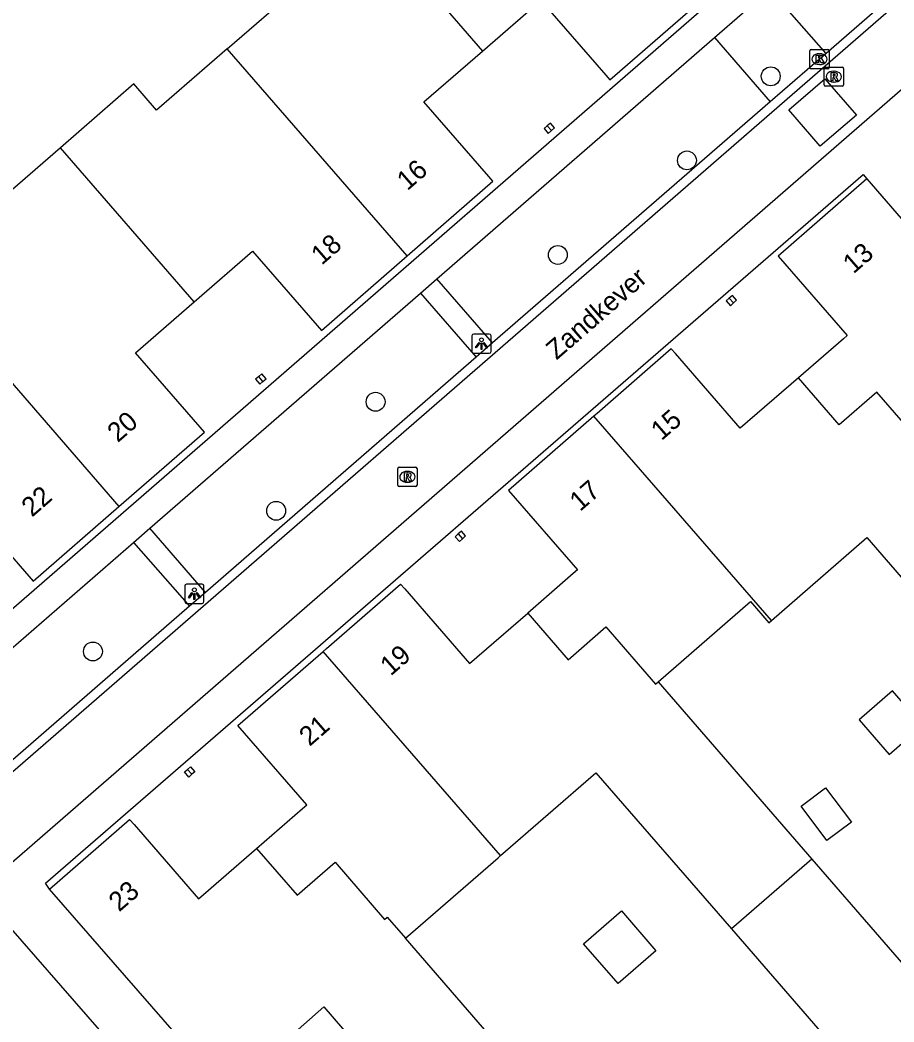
# Model space of a CAD drawing. Extents: x 155888 to 156864, y 383882 to 384671.
# Drawn here: x 156098.6 to 156143.9, y 384100.3 to 384152.2 of the extents above; entities that cross this region are included whole.
import ezdxf

# ---------------------------------------------------------------- set-up
doc = ezdxf.new("R2010")
doc.units = 0
for name, color, linetype in [('IMGEO_Boom', 7, 'Continuous'), ('IMGEO_Kolk', 7, 'Continuous'), ('IMGEO_Lichtpunt', 7, 'Continuous'), ('IMGEO_Openbare_ruimte_label', 7, 'Continuous'), ('IMGEO_Pand', 7, 'Continuous'), ('IMGEO_Pand_nummerreeks', 7, 'Continuous'), ('IMGEO_Parkeervlak_open', 7, 'Continuous'), ('IMGEO_Rijbaan_lokaal_gesloten', 7, 'Continuous'), ('IMGEO_Rijbaan_lokaal_open', 7, 'Continuous'), ('IMGEO_Rioolput', 7, 'Continuous'), ('IMGEO_Voetpad_open', 7, 'Continuous')]:
    doc.layers.add(name, color=color, linetype=linetype)

msp = doc.modelspace()

# ---------------------------------------------------------------- linework, layer by layer
at = {"layer": 'IMGEO_Boom'}
for centre in [(156137.47, 384149.295), (156133.127, 384144.939), (156126.434, 384140.037), (156116.986, 384132.427), (156111.83, 384126.776), (156102.333, 384119.486)]:
    msp.add_circle(centre, 0.489, dxfattribs=at)
at = {"layer": 'IMGEO_Kolk'}
for p, q in [((156139.497, 384149.761), (156139.497, 384150.613)), ((156139.572, 384150.687), (156140.424, 384150.687)), ((156139.985, 384150.467), (156140.01, 384150.467)), ((156140.498, 384150.613), (156140.498, 384149.761)), ((156140.424, 384149.687), (156139.572, 384149.687)), ((156140.008, 384149.907), (156139.983, 384149.907))]:
    msp.add_line(p, q, dxfattribs=at)
for points in [[(156139.497, 384149.761), (156139.497, 384150.613)], [(156139.572, 384150.687), (156140.424, 384150.687)], [(156139.818, 384150.387), (156139.941, 384150.387), (156139.941, 384150.236), (156140.071, 384150.387), (156140.235, 384150.387), (156140.089, 384150.236), (156140.242, 384149.987), (156140.09, 384149.987), (156140.005, 384150.151), (156139.941, 384150.084), (156139.941, 384149.987), (156139.818, 384149.987), (156139.818, 384150.387)], [(156140.498, 384150.613), (156140.498, 384149.761)], [(156140.424, 384149.687), (156139.572, 384149.687)]]:
    msp.add_lwpolyline(points, dxfattribs=at)
for centre, start, end in [((156139.574, 384150.611), 91.552, 178.448), ((156139.574, 384150.611), 91.552, 178.448), ((156140.422, 384150.611), 1.552, 88.448), ((156140.422, 384150.611), 1.552, 88.448), ((156139.574, 384149.763), 181.552, 268.448), ((156139.574, 384149.763), 181.552, 268.448), ((156140.422, 384149.763), 271.552, 358.448), ((156140.422, 384149.763), 271.552, 358.448)]:
    msp.add_arc(centre, 0.0765, start, end, dxfattribs=at)
for centre, major_axis, ratio, start_param, end_param in [((156139.984, 384150.187), (-0.387, 0.002), 0.722429, 4.712389, 7.853982), ((156140.009, 384150.187), (-0.39, 0.002), 0.717154, 1.570796, 4.712389)]:
    msp.add_ellipse(centre, major_axis=major_axis, ratio=ratio, start_param=start_param, end_param=end_param, dxfattribs=at)
at = {"layer": 'IMGEO_Lichtpunt'}
for p, q in [((156121.977, 384135.84), (156121.977, 384135.033)), ((156121.977, 384135.84), (156121.977, 384135.033)), ((156122.879, 384135.935), (156122.071, 384135.935)), ((156122.879, 384135.935), (156122.071, 384135.935)), ((156122.973, 384135.033), (156122.973, 384135.84)), ((156122.973, 384135.033), (156122.973, 384135.84)), ((156122.071, 384134.939), (156122.879, 384134.939)), ((156122.071, 384134.939), (156122.879, 384134.939)), ((156107.094, 384122.878), (156107.094, 384122.071)), ((156107.094, 384122.878), (156107.094, 384122.071)), ((156107.996, 384122.973), (156107.188, 384122.973)), ((156107.996, 384122.973), (156107.188, 384122.973)), ((156108.09, 384122.071), (156108.09, 384122.878)), ((156108.09, 384122.071), (156108.09, 384122.878)), ((156107.188, 384121.977), (156107.996, 384121.977)), ((156107.188, 384121.977), (156107.996, 384121.977))]:
    msp.add_line(p, q, dxfattribs=at)
for points in [[(156122.351, 384135.504), (156122.39, 384135.476), (156122.202, 384135.214), (156122.164, 384135.241), (156122.351, 384135.504)], [(156122.453, 384135.456), (156122.5, 384135.456), (156122.5, 384135.134), (156122.453, 384135.134), (156122.453, 384135.456)], [(156122.563, 384135.476), (156122.601, 384135.503), (156122.788, 384135.241), (156122.749, 384135.213), (156122.563, 384135.476)], [(156107.468, 384122.542), (156107.507, 384122.514), (156107.319, 384122.252), (156107.281, 384122.279), (156107.468, 384122.542)], [(156107.57, 384122.494), (156107.617, 384122.494), (156107.617, 384122.172), (156107.57, 384122.172), (156107.57, 384122.494)], [(156107.68, 384122.514), (156107.718, 384122.541), (156107.905, 384122.279), (156107.866, 384122.251), (156107.68, 384122.514)]]:
    msp.add_lwpolyline(points, dxfattribs=at)
for centre in [(156122.476, 384135.638), (156107.593, 384122.676)]:
    msp.add_circle(centre, 0.0994, dxfattribs=at)
for centre, start, end in [((156122.071, 384135.84), 90, 180), ((156122.071, 384135.84), 90, 180), ((156122.879, 384135.84), 0, 90), ((156122.879, 384135.84), 0, 90), ((156122.071, 384135.033), 180, 270), ((156122.071, 384135.033), 180, 270), ((156122.879, 384135.033), 270, 0), ((156122.879, 384135.033), 270, 360), ((156107.188, 384122.878), 90, 180), ((156107.188, 384122.878), 90, 180), ((156107.996, 384122.878), 0, 90), ((156107.996, 384122.878), 0, 90), ((156107.188, 384122.071), 180, 270), ((156107.188, 384122.071), 180, 270), ((156107.996, 384122.071), 270, 0), ((156107.996, 384122.071), 270, 360)]:
    msp.add_arc(centre, 0.0946, start, end, dxfattribs=at)
at = {"layer": 'IMGEO_Pand'}
for points in [[(156109.299, 384150.72), (156112.972, 384153.909), (156111.793, 384155.268), (156115.613, 384158.585)], [(156115.613, 384158.585), (156122.535, 384150.603)], [(156122.535, 384150.603), (156125.558, 384153.221), (156128.916, 384149.357), (156129.133, 384149.107), (156133.573, 384152.966)], [(156109.299, 384150.72), (156105.636, 384147.54), (156104.457, 384148.899), (156100.645, 384145.59)], [(156118.616, 384139.984), (156109.299, 384150.72)], [(156118.616, 384139.984), (156123.066, 384143.853), (156122.849, 384144.103), (156119.49, 384147.966), (156122.535, 384150.603)], [(156125.885, 384146.728), (156125.722, 384146.588), (156125.939, 384146.337), (156126.107, 384146.482)], [(156126.107, 384146.482), (156126.266, 384146.619), (156126.049, 384146.87), (156125.885, 384146.728)], [(156125.885, 384146.728), (156126.107, 384146.482)], [(156100.645, 384145.59), (156096.835, 384142.281), (156098.014, 384140.923), (156094.356, 384137.746)], [(156107.576, 384137.604), (156100.645, 384145.59)], [(156142.457, 384143.983), (156137.858, 384139.981), (156141.436, 384135.87), (156141.236, 384135.697), (156138.902, 384133.671)], [(156142.457, 384143.983), (156150.675, 384134.478)], [(156107.576, 384137.604), (156110.598, 384140.234), (156113.951, 384136.378), (156114.174, 384136.121), (156118.616, 384139.984)], [(156094.356, 384137.746), (156103.681, 384126.992)], [(156135.317, 384137.791), (156135.163, 384137.656), (156135.38, 384137.408), (156135.54, 384137.548)], [(156135.54, 384137.548), (156135.699, 384137.687), (156135.481, 384137.935), (156135.317, 384137.791)], [(156135.54, 384137.548), (156135.317, 384137.791)], [(156103.681, 384126.992), (156108.118, 384130.85), (156107.895, 384131.107), (156104.542, 384134.963), (156107.576, 384137.604)], [(156138.902, 384133.671), (156135.894, 384131.061), (156132.534, 384134.924), (156132.317, 384135.173), (156128.466, 384131.824), (156128.305, 384131.684)], [(156110.929, 384133.742), (156110.764, 384133.603), (156110.983, 384133.343), (156111.147, 384133.482)], [(156111.147, 384133.482), (156111.308, 384133.617), (156111.089, 384133.877), (156110.929, 384133.742)], [(156111.147, 384133.482), (156110.929, 384133.742)], [(156145.599, 384130.118), (156145.497, 384130.03), (156142.978, 384132.929), (156141.017, 384131.23), (156138.902, 384133.671)], [(156128.305, 384131.684), (156123.881, 384127.836), (156127.458, 384123.724), (156127.236, 384123.531), (156124.87, 384121.475)], [(156137.514, 384121.094), (156128.305, 384131.684)], [(156092.657, 384124.628), (156095.658, 384127.239), (156099.008, 384123.386), (156099.234, 384123.126), (156103.681, 384126.992)], [(156121.488, 384125.324), (156121.33, 384125.184), (156121.112, 384125.431), (156121.275, 384125.576)], [(156121.488, 384125.324), (156121.654, 384125.471), (156121.436, 384125.718), (156121.275, 384125.576)], [(156121.275, 384125.576), (156121.488, 384125.324)], [(156137.514, 384121.094), (156142.456, 384125.383), (156149.474, 384117.296)], [(156114.262, 384119.48), (156114.435, 384119.631), (156118.283, 384122.973), (156118.499, 384122.724), (156121.857, 384118.858), (156124.87, 384121.475)], [(156131.628, 384117.904), (156136.428, 384122.071), (156137.378, 384120.976), (156137.514, 384121.094)], [(156124.87, 384121.475), (156126.971, 384119.056), (156128.928, 384120.756), (156131.5, 384117.793), (156131.628, 384117.904)], [(156110.817, 384109.269), (156113.201, 384111.34), (156113.42, 384111.53), (156109.846, 384115.645), (156114.262, 384119.48)], [(156123.469, 384108.901), (156114.262, 384119.48)], [(156131.628, 384117.904), (156139.597, 384108.722)], [(156142.058, 384115.937), (156143.607, 384114.151), (156145.339, 384115.655), (156143.79, 384117.44), (156142.058, 384115.937)], [(156107.465, 384113.118), (156107.297, 384112.975), (156107.074, 384113.237), (156107.235, 384113.374)], [(156107.235, 384113.374), (156107.394, 384113.509), (156107.617, 384113.247), (156107.465, 384113.118)], [(156107.235, 384113.374), (156107.465, 384113.118)], [(156123.469, 384108.901), (156128.409, 384113.19), (156135.429, 384105.103)], [(156139.044, 384111.469), (156140.317, 384112.421), (156141.649, 384110.641), (156140.376, 384109.688), (156139.044, 384111.469)], [(156100.089, 384107.17), (156104.238, 384110.773), (156104.463, 384110.514), (156107.811, 384106.658), (156110.817, 384109.269)], [(156110.817, 384109.269), (156112.919, 384106.848), (156114.888, 384108.558), (156117.456, 384105.6), (156117.584, 384105.711), (156118.535, 384104.616)], [(156118.535, 384104.616), (156123.333, 384108.783), (156123.469, 384108.901)], [(156139.597, 384108.722), (156135.429, 384105.103)], [(156139.597, 384108.722), (156146.616, 384100.634), (156151.56, 384104.925), (156152.503, 384103.838)], [(156109.272, 384096.625), (156100.089, 384107.17)], [(156129.566, 384102.27), (156127.772, 384104.337), (156129.727, 384106.035), (156131.522, 384103.968), (156129.566, 384102.27)], [(156097.934, 384105.287), (156106.198, 384095.821)], [(156135.429, 384105.103), (156143.389, 384095.933)], [(156124.42, 384097.838), (156118.535, 384104.616)], [(156109.272, 384096.625), (156114.296, 384101.058), (156116.35, 384098.695), (156121.378, 384092.91)]]:
    msp.add_lwpolyline(points, dxfattribs=at)
at = {"layer": 'IMGEO_Parkeervlak_open'}
for points in [[(156140.336, 384150.481), (156137.427, 384153.807)], [(156134.547, 384151.304), (156137.444, 384147.97)], [(156123.051, 384135.474), (156120.154, 384138.795)], [(156119.306, 384138.058), (156122.198, 384134.734)], [(156108.162, 384122.547), (156105.279, 384125.867)], [(156104.435, 384125.134), (156107.334, 384121.829)]]:
    msp.add_lwpolyline(points, dxfattribs=at)
at = {"layer": 'IMGEO_Rijbaan_lokaal_gesloten'}
for points in [[(156090.359, 384107.06), (156090.661, 384106.714), (156092.905, 384108.685), (156093.299, 384109.034), (156140.299, 384149.84), (156174.242, 384179.33), (156175.717, 384180.678), (156177.178, 384182.041), (156178.624, 384183.419), (156180.056, 384184.813), (156181.472, 384186.221), (156182.874, 384187.645)], [(156096.403, 384107.059), (156182.818, 384182.155)]]:
    msp.add_lwpolyline(points, dxfattribs=at)
at = {"layer": 'IMGEO_Rijbaan_lokaal_open'}
for points in [[(156152.223, 384160.809), (156140.336, 384150.481)], [(156140.336, 384150.481), (156139.997, 384150.187), (156137.444, 384147.97)], [(156141.908, 384147.279), (156140.037, 384145.668), (156138.405, 384147.563), (156140.275, 384149.174), (156141.908, 384147.279)], [(156137.444, 384147.97), (156123.051, 384135.474)], [(156123.051, 384135.474), (156122.198, 384134.734)], [(156122.198, 384134.734), (156108.162, 384122.547)], [(156108.162, 384122.547), (156107.334, 384121.829)], [(156107.334, 384121.829), (156092.996, 384109.38), (156092.601, 384109.03)]]:
    msp.add_lwpolyline(points, dxfattribs=at)
at = {"layer": 'IMGEO_Rioolput'}
for p, q in [((156140.24, 384148.852), (156140.24, 384149.704)), ((156140.315, 384149.778), (156141.167, 384149.778)), ((156141.241, 384149.704), (156141.241, 384148.852)), ((156140.728, 384149.558), (156140.753, 384149.558)), ((156141.167, 384148.778), (156140.315, 384148.778)), ((156140.751, 384148.998), (156140.726, 384148.998)), ((156118.135, 384128.11), (156118.135, 384128.962)), ((156118.21, 384129.036), (156119.062, 384129.036)), ((156119.136, 384128.962), (156119.136, 384128.11)), ((156118.623, 384128.816), (156118.648, 384128.816)), ((156119.062, 384128.036), (156118.21, 384128.036)), ((156118.646, 384128.256), (156118.621, 384128.256))]:
    msp.add_line(p, q, dxfattribs=at)
for points in [[(156140.24, 384148.852), (156140.24, 384149.704)], [(156140.315, 384149.778), (156141.167, 384149.778)], [(156141.241, 384149.704), (156141.241, 384148.852)], [(156140.829, 384149.476), (156140.577, 384149.478), (156140.577, 384149.078)], [(156140.577, 384149.078), (156140.701, 384149.078), (156140.701, 384149.24), (156140.712, 384149.24)], [(156140.755, 384149.397), (156140.701, 384149.397), (156140.701, 384149.316)], [(156140.701, 384149.316), (156140.753, 384149.316)], [(156140.759, 384149.211), (156140.83, 384149.078), (156140.97, 384149.078), (156140.905, 384149.204)], [(156141.167, 384148.778), (156140.315, 384148.778)], [(156118.135, 384128.11), (156118.135, 384128.962)], [(156118.21, 384129.036), (156119.062, 384129.036)], [(156119.136, 384128.962), (156119.136, 384128.11)], [(156118.724, 384128.734), (156118.472, 384128.736), (156118.472, 384128.336)], [(156118.472, 384128.336), (156118.596, 384128.336), (156118.596, 384128.498), (156118.607, 384128.498)], [(156118.65, 384128.655), (156118.596, 384128.655), (156118.596, 384128.574)], [(156118.596, 384128.574), (156118.648, 384128.574)], [(156118.654, 384128.469), (156118.725, 384128.336), (156118.865, 384128.336), (156118.8, 384128.462)], [(156119.062, 384128.036), (156118.21, 384128.036)]]:
    msp.add_lwpolyline(points, dxfattribs=at)
for centre, radius, start, end in [((156140.317, 384149.702), 0.0765, 91.552, 178.448), ((156140.317, 384149.702), 0.0765, 91.552, 178.448), ((156141.165, 384149.702), 0.0765, 1.552, 88.448), ((156141.165, 384149.702), 0.0765, 1.552, 88.448), ((156140.711, 384149.187), 0.0533, 26.0293, 88.6989), ((156140.737, 384149.505), 0.19, 274.7715, 282.9687), ((156140.761, 384149.301), 0.0964, 77.0061, 93.1865), ((156140.775, 384149.358), 0.0378, 276.6634, 79.6772), ((156140.828, 384149.366), 0.109, 350.3612, 89.416), ((156140.826, 384149.366), 0.112, 277.5842, 350.9817), ((156140.81, 384149.151), 0.108, 29.5134, 73.7905), ((156140.317, 384148.854), 0.0765, 181.552, 268.448), ((156140.317, 384148.854), 0.0765, 181.552, 268.448), ((156141.165, 384148.854), 0.0765, 271.552, 358.448), ((156141.165, 384148.854), 0.0765, 271.552, 358.448), ((156118.212, 384128.96), 0.0765, 91.552, 178.448), ((156118.212, 384128.96), 0.0765, 91.552, 178.448), ((156119.06, 384128.96), 0.0765, 1.552, 88.448), ((156119.06, 384128.96), 0.0765, 1.552, 88.448), ((156118.606, 384128.445), 0.0533, 26.0293, 88.6989), ((156118.632, 384128.763), 0.19, 274.7715, 282.9687), ((156118.656, 384128.559), 0.0964, 77.0061, 93.1865), ((156118.67, 384128.616), 0.0378, 276.6634, 79.6772), ((156118.723, 384128.624), 0.109, 350.3612, 89.416), ((156118.721, 384128.624), 0.112, 277.5842, 350.9817), ((156118.705, 384128.409), 0.108, 29.5134, 73.7905), ((156118.212, 384128.112), 0.0765, 181.552, 268.448), ((156118.212, 384128.112), 0.0765, 181.552, 268.448), ((156119.06, 384128.112), 0.0765, 271.552, 358.448), ((156119.06, 384128.112), 0.0765, 271.552, 358.448)]:
    msp.add_arc(centre, radius, start, end, dxfattribs=at)
for centre, major_axis, ratio, start_param, end_param in [((156140.727, 384149.278), (-0.387, 0.002), 0.722429, 4.712389, 7.853982), ((156140.752, 384149.278), (-0.39, 0.002), 0.717154, 1.570796, 4.712389), ((156118.622, 384128.536), (-0.387, 0.002), 0.722429, 4.712389, 7.853982), ((156118.647, 384128.536), (-0.39, 0.002), 0.717154, 1.570796, 4.712389)]:
    msp.add_ellipse(centre, major_axis=major_axis, ratio=ratio, start_param=start_param, end_param=end_param, dxfattribs=at)
at = {"layer": 'IMGEO_Voetpad_open'}
for points in [[(156178.911, 384191.881), (156088.717, 384113.496)], [(156134.547, 384151.304), (156137.427, 384153.807)], [(156120.154, 384138.795), (156134.547, 384151.304)], [(156100.089, 384107.17), (156099.868, 384107.468), (156142.263, 384144.204), (156142.457, 384143.983)], [(156119.306, 384138.058), (156120.154, 384138.795)], [(156105.279, 384125.867), (156119.306, 384138.058)], [(156104.435, 384125.134), (156105.279, 384125.867)], [(156089.722, 384112.346), (156104.435, 384125.134)]]:
    msp.add_lwpolyline(points, dxfattribs=at)

# ---------------------------------------------------------------- texts
at = {"layer": 'IMGEO_Openbare_ruimte_label'}
msp.add_text('Zandkever', height=1, rotation=40.9865, dxfattribs=at).set_placement((156126.367, 384134.566))
at = {"layer": 'IMGEO_Pand_nummerreeks'}
for s, rotation, p in [('16', 41.0085, (156118.634, 384143.338)), ('18', 41.0085, (156114.19, 384139.474)), ('13', 41.0294, (156141.756, 384139.024)), ('15', 41.0143, (156131.805, 384130.381)), ('20', 41.0046, (156103.622, 384130.282)), ('17', 41.0143, (156127.587, 384126.712)), ('22', 41.0046, (156099.175, 384126.416)), ('19', 40.9761, (156117.769, 384118.183)), ('21', 40.9761, (156113.567, 384114.534)), ('23', 40.9722, (156103.691, 384105.954))]:
    msp.add_text(s, height=1, rotation=rotation, dxfattribs=at).set_placement(p)

doc.saveas('drawing.dxf')
